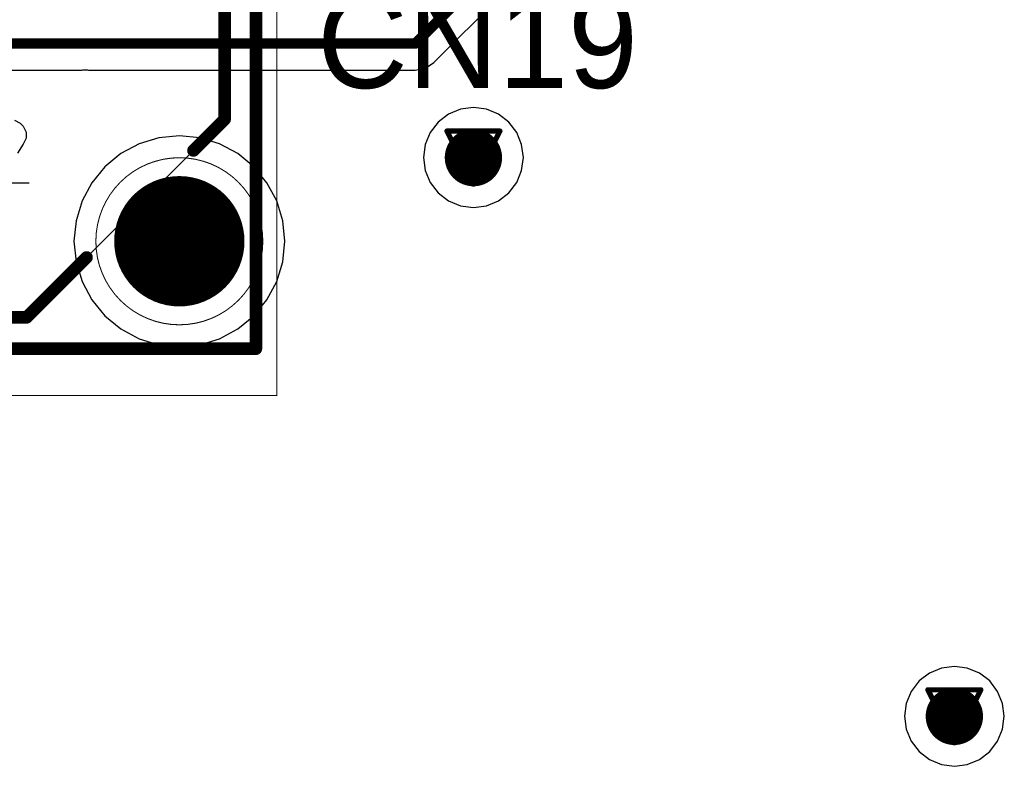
# Model space of a CAD drawing. Header units: millimetres. Extents: x 138 to 555, y 26 to 334.
# Tile 477 of 656: x 288 to 298, y 142 to 149. Entities that reach past the tile are written whole.
import ezdxf

# ---------------------------------------------------------------- set-up
doc = ezdxf.new("R2010")
doc.units = ezdxf.units.MM
for name, color, linetype in [('BottomLayer', 5, 'Continuous'), ('BottomSolder', 6, 'Continuous'), ('DrillDrawing', 1, 'Continuous'), ('Mechanical20', 56, 'Continuous'), ('Mechanical27', 56, 'Continuous'), ('MidLayer1', 16, 'Continuous'), ('MidLayer2', 76, 'Continuous'), ('MidLayer3', 90, 'Continuous'), ('MidLayer4', 156, 'Continuous'), ('MultiLayer', 9, 'Continuous'), ('PadHoleLayer', 156, 'Continuous'), ('TopLayer', 1, 'Continuous'), ('TopOverlay', 2, 'Continuous'), ('TopSolder', 216, 'Continuous'), ('ViaHoleLayer', 16, 'Continuous')]:
    doc.layers.add(name, color=color, linetype=linetype)

# ---------------------------------------------------------------- blocks, each defined once
blk = doc.blocks.new('CON_SAMTEC_QSH_030_01_F_D_A_LCD_MB1230_505')
at = {"layer": 'BottomLayer', "const_width": 0.2499995}
blk.add_lwpolyline([(-10.1899974, 2.66999974, 1), (-9.940000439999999, 2.66999974, 1)], format="xyb", close=True, dxfattribs=at)
at = {"layer": 'BottomSolder', "const_width": 0.62500002}
blk.add_lwpolyline([(-10.37749766, 2.66999974, 1), (-9.75250018, 2.66999974, 1)], format="xyb", close=True, dxfattribs=at)
at = {"layer": 'Mechanical20', "const_width": 0.00999998}
for points in [[(11.00000086, 4.14999932), (-11.00000086, 4.14999932)], [(-11.00000086, 4.14999932), (-11.00000086, -4.14999932)]]:
    blk.add_lwpolyline(points, dxfattribs=at)
at = {"layer": 'Mechanical20', "const_width": 0.00499872}
blk.add_lwpolyline([(-11.00250022, 4.14999932, 1), (-10.9975015, 4.14999932, 1)], format="xyb", close=True, dxfattribs=at)
blk.add_lwpolyline([(-11.00250022, 4.14999932, 1), (-10.9975015, 4.14999932, 1)], format="xyb", close=True, dxfattribs=at)
at = {"layer": 'Mechanical27'}
for p, q in [((-8.22504324, 2.10993482), (-8.624956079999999, 2.10993482)), ((-8.5678264, 1.73858682), (-8.51069672, 1.82428134)), ((-8.596391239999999, 1.68145714), (-8.5678264, 1.73858682)), ((-8.596391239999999, 1.62432492), (-8.596391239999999, 1.68145714)), ((-8.5678264, 1.56719524), (-8.596391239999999, 1.62432492)), ((-8.53926156, 1.5386304), (-8.5678264, 1.56719524)), ((-8.48212934, 1.51006556), (-8.53926156, 1.5386304))]:
    blk.add_line(p, q, dxfattribs=at)
at = {"layer": 'Mechanical27', "const_width": 0.00999998}
for points in [[(10.80000126, 3.70000022), (-10.80000126, 3.70000022)], [(-10.80000126, 3.70000022), (-10.80000126, -3.70000022)], [(-8.60000058, 3.40000082), (-10.49999932, 1.49999954)], [(8.60000058, 3.40000082), (-8.60000058, 3.40000082)], [(-10.49999932, 1.49999954), (-10.49999932, -3.40000082)]]:
    blk.add_lwpolyline(points, dxfattribs=at)
at = {"layer": 'Mechanical27', "const_width": 0.00499872}
for points in [[(-10.80250062, 3.70000022, 1), (-10.7975019, 3.70000022, 1)], [(-10.80250062, 3.70000022, 1), (-10.7975019, 3.70000022, 1)], [(-8.60249994, 3.40000082, 1), (-8.59750122, 3.40000082, 1)], [(-8.60249994, 3.40000082, 1), (-8.59750122, 3.40000082, 1)], [(-10.50249868, 1.49999954, 1), (-10.49749996, 1.49999954, 1)], [(-10.50249868, 1.49999954, 1), (-10.49749996, 1.49999954, 1)]]:
    blk.add_lwpolyline(points, format="xyb", close=True, dxfattribs=at)
at = {"layer": 'MidLayer1', "const_width": 0.2499995}
blk.add_lwpolyline([(-10.1899974, 2.66999974, 1), (-9.940000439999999, 2.66999974, 1)], format="xyb", close=True, dxfattribs=at)
at = {"layer": 'MidLayer2', "const_width": 0.2499995}
blk.add_lwpolyline([(-10.1899974, 2.66999974, 1), (-9.940000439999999, 2.66999974, 1)], format="xyb", close=True, dxfattribs=at)
at = {"layer": 'MidLayer3', "const_width": 0.2499995}
blk.add_lwpolyline([(-10.1899974, 2.66999974, 1), (-9.940000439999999, 2.66999974, 1)], format="xyb", close=True, dxfattribs=at)
at = {"layer": 'MidLayer4', "const_width": 0.2499995}
blk.add_lwpolyline([(-10.1899974, 2.66999974, 1), (-9.940000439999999, 2.66999974, 1)], format="xyb", close=True, dxfattribs=at)
at = {"layer": 'MultiLayer'}
for points, const_width in [([(-9.26403024, 2.66999974, 1), (-10.8659676, 2.66999974, 1)], 0.00999998), ([(-10.1899974, 2.66999974, 1), (-9.940000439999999, 2.66999974, 1)], 0.2499995), ([(-10.86846696, 2.66999974, 1), (-10.86346824, 2.66999974, 1)], 0.00499872), ([(-9.2665296, 2.66999974, 1), (-9.261530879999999, 2.66999974, 1)], 0.00499872)]:
    blk.add_lwpolyline(points, format="xyb", close=True, dxfattribs=dict(at, const_width=const_width))
at = {"layer": 'PadHoleLayer', "const_width": 0.52500022}
blk.add_lwpolyline([(-10.32749776, 2.66999974, 1), (-9.80250008, 2.66999974, 1)], format="xyb", close=True, dxfattribs=at)
at = {"layer": 'TopLayer', "const_width": 0.2499995}
blk.add_lwpolyline([(-10.1899974, 2.66999974, 1), (-9.940000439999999, 2.66999974, 1)], format="xyb", close=True, dxfattribs=at)
at = {"layer": 'TopOverlay', "const_width": 0.11999976}
for points in [[(-7.55000014, 3.70000022), (-10.80000126, 3.70000022)], [(-10.80000126, 3.70000022), (-10.80000126, -3.70000022)], [(-8.59999804, 3.40000082), (-9.17499816, 2.8250007)], [(-7.52499892, 3.40000082), (-8.59999804, 3.40000082)], [(-9.17499816, 2.8250007), (-9.1750007, 2.8250007)], [(-10.19999992, 1.79999894), (-10.49999932, 1.49999954)], [(-10.49999932, 1.49999954), (-10.49999932, -3.40000082)]]:
    blk.add_lwpolyline(points, dxfattribs=at)
at = {"layer": 'TopOverlay', "const_width": 0.05999988}
for points in [[(-10.8300012, 3.70000022, 1), (-10.77000132, 3.70000022, 1)], [(-10.8300012, 3.70000022, 1), (-10.77000132, 3.70000022, 1)], [(-8.629997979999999, 3.40000082, 1), (-8.5699981, 3.40000082, 1)], [(-8.629997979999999, 3.40000082, 1), (-8.5699981, 3.40000082, 1)], [(-9.20500064, 2.8250007, 1), (-9.14500076, 2.8250007, 1)], [(-9.2049981, 2.8250007, 1), (-9.14499822, 2.8250007, 1)], [(-9.2049981, 2.8250007, 1), (-9.14499822, 2.8250007, 1)], [(-10.22999986, 1.79999894, 1), (-10.16999998, 1.79999894, 1)], [(-10.52999926, 1.49999954, 1), (-10.46999938, 1.49999954, 1)], [(-10.52999926, 1.49999954, 1), (-10.46999938, 1.49999954, 1)]]:
    blk.add_lwpolyline(points, format="xyb", close=True, dxfattribs=at)
at = {"layer": 'TopSolder', "const_width": 0.62500002}
blk.add_lwpolyline([(-10.37749766, 2.66999974, 1), (-9.75250018, 2.66999974, 1)], format="xyb", close=True, dxfattribs=at)

msp = doc.modelspace()

# ---------------------------------------------------------------- linework, layer by layer
at = {"layer": 'BottomLayer'}
for p, q in [((289.88545528, 147.84822094), (289.68825222, 147.82879756)), ((290.08265834, 147.82879756), (289.88545528, 147.84822094)), ((289.49862598, 147.77127672), (289.32386636, 147.67786568)), ((289.68825222, 147.82879756), (289.49862598, 147.77127672)), ((290.27228458, 147.77127672), (290.08265834, 147.82879756)), ((290.4470442, 147.67786568), (290.27228458, 147.77127672)), ((289.32386636, 147.67786568), (289.17068912, 147.55215346)), ((290.60022144, 147.55215346), (290.4470442, 147.67786568)), ((289.17068912, 147.55215346), (289.0449769, 147.39897622)), ((290.72593366, 147.39897622), (290.60022144, 147.55215346)), ((289.0449769, 147.39897622), (288.95156586, 147.2242166)), ((290.8193447, 147.2242166), (290.72593366, 147.39897622)), ((288.95156586, 147.2242166), (288.89404502, 147.03459036)), ((290.87686554, 147.03459036), (290.8193447, 147.2242166)), ((288.89404502, 147.03459036), (288.87462164, 146.8373873)), ((290.89628892, 146.8373873), (290.87686554, 147.03459036)), ((288.87462164, 146.8373873), (288.89404502, 146.64018424)), ((290.87686554, 146.64018424), (290.89628892, 146.8373873)), ((288.89404502, 146.64018424), (288.95156586, 146.450558)), ((290.8193447, 146.450558), (290.87686554, 146.64018424)), ((288.95156586, 146.450558), (289.0449769, 146.27579838)), ((290.72593366, 146.27579838), (290.8193447, 146.450558)), ((289.0449769, 146.27579838), (289.17068912, 146.12262114)), ((290.60022144, 146.12262114), (290.72593366, 146.27579838)), ((289.17068912, 146.12262114), (289.32386636, 145.99690892)), ((290.4470442, 145.99690892), (290.60022144, 146.12262114)), ((289.32386636, 145.99690892), (289.49862598, 145.90349788)), ((290.27228458, 145.90349788), (290.4470442, 145.99690892)), ((289.49862598, 145.90349788), (289.68825222, 145.84597704)), ((290.08265834, 145.84597704), (290.27228458, 145.90349788)), ((289.68825222, 145.84597704), (289.88545528, 145.82655366)), ((289.88545528, 145.82655366), (290.08265834, 145.84597704))]:
    msp.add_line(p, q, dxfattribs=at)
at = {"layer": 'BottomLayer', "const_width": 0.27499818}
for points in [[(292.56939962, 147.63947358, 1), (292.84440034, 147.63947358, 1)], [(297.18363474, 142.28294632, 1), (297.45863546, 142.28294632, 1)]]:
    msp.add_lwpolyline(points, format="xyb", close=True, dxfattribs=at)
at = {"layer": 'DrillDrawing'}
for p, q in [((289.66537698, 146.87122772), (289.83465528, 147.04050602)), ((289.83465528, 147.04050602), (290.00393358, 146.87122772)), ((289.66537698, 146.53267112), (289.66537698, 146.87122772)), ((290.00393358, 146.87122772), (290.00393358, 146.53267112)), ((290.00393358, 146.78658984), (289.66537698, 146.78658984)), ((290.00393358, 146.53267112), (290.00393358, 146.78658984))]:
    msp.add_line(p, q, dxfattribs=at)
at = {"layer": 'DrillDrawing', "const_width": 0.0508}
for points in [[(292.45289998, 147.89347358), (292.96089998, 147.89347358)], [(292.45289998, 147.89347358), (292.70689998, 147.38547358)], [(292.70689998, 147.38547358), (292.96089998, 147.89347358)], [(292.55449998, 147.79187358), (292.85929998, 147.79187358)], [(292.55449998, 147.79187358), (292.70689998, 147.48707358)], [(292.70689998, 147.48707358), (292.85929998, 147.79187358)], [(297.0671351, 142.53694632), (297.5751351, 142.53694632)], [(297.0671351, 142.53694632), (297.3211351, 142.02894632)], [(297.3211351, 142.02894632), (297.5751351, 142.53694632)], [(297.1687351, 142.43534632), (297.4735351, 142.43534632)], [(297.1687351, 142.43534632), (297.3211351, 142.13054632)], [(297.3211351, 142.13054632), (297.4735351, 142.43534632)]]:
    msp.add_lwpolyline(points, dxfattribs=at)
at = {"layer": 'DrillDrawing', "const_width": 0.0254}
for points in [[(292.44019998, 147.89347358, 1), (292.46559998, 147.89347358, 1)], [(292.44019998, 147.89347358, 1), (292.46559998, 147.89347358, 1)], [(292.94819998, 147.89347358, 1), (292.97359998, 147.89347358, 1)], [(292.94819998, 147.89347358, 1), (292.97359998, 147.89347358, 1)], [(292.54179998, 147.79187358, 1), (292.56719998, 147.79187358, 1)], [(292.54179998, 147.79187358, 1), (292.56719998, 147.79187358, 1)], [(292.84659998, 147.79187358, 1), (292.87199998, 147.79187358, 1)], [(292.84659998, 147.79187358, 1), (292.87199998, 147.79187358, 1)], [(292.69419998, 147.48707358, 1), (292.71959998, 147.48707358, 1)], [(292.69419998, 147.48707358, 1), (292.71959998, 147.48707358, 1)], [(292.69419998, 147.38547358, 1), (292.71959998, 147.38547358, 1)], [(292.69419998, 147.38547358, 1), (292.71959998, 147.38547358, 1)], [(297.0544351, 142.53694632, 1), (297.0798351, 142.53694632, 1)], [(297.0544351, 142.53694632, 1), (297.0798351, 142.53694632, 1)], [(297.5624351, 142.53694632, 1), (297.5878351, 142.53694632, 1)], [(297.5624351, 142.53694632, 1), (297.5878351, 142.53694632, 1)], [(297.1560351, 142.43534632, 1), (297.1814351, 142.43534632, 1)], [(297.1560351, 142.43534632, 1), (297.1814351, 142.43534632, 1)], [(297.4608351, 142.43534632, 1), (297.4862351, 142.43534632, 1)], [(297.4608351, 142.43534632, 1), (297.4862351, 142.43534632, 1)], [(297.3084351, 142.13054632, 1), (297.3338351, 142.13054632, 1)], [(297.3084351, 142.13054632, 1), (297.3338351, 142.13054632, 1)], [(297.3084351, 142.02894632, 1), (297.3338351, 142.02894632, 1)], [(297.3084351, 142.02894632, 1), (297.3338351, 142.02894632, 1)]]:
    msp.add_lwpolyline(points, format="xyb", close=True, dxfattribs=at)
at = {"layer": 'MidLayer1'}
for p, q in [((292.46735004, 148.05438512), (292.36812748, 147.97824608)), ((292.58289972, 148.10224634), (292.46735004, 148.05438512)), ((292.70689998, 148.11857092), (292.58289972, 148.10224634)), ((292.83090024, 148.10224634), (292.70689998, 148.11857092)), ((292.94644992, 148.05438512), (292.83090024, 148.10224634)), ((293.04567248, 147.97824608), (292.94644992, 148.05438512)), ((292.36812748, 147.97824608), (292.29198844, 147.87902352)), ((293.12181152, 147.87902352), (293.04567248, 147.97824608)), ((289.88545528, 147.84822094), (289.68825222, 147.82879756)), ((290.08265834, 147.82879756), (289.88545528, 147.84822094)), ((292.29198844, 147.87902352), (292.24412722, 147.76347384)), ((293.16967274, 147.76347384), (293.12181152, 147.87902352)), ((289.49862598, 147.77127672), (289.32386636, 147.67786568)), ((289.68825222, 147.82879756), (289.49862598, 147.77127672)), ((290.27228458, 147.77127672), (290.08265834, 147.82879756)), ((290.4470442, 147.67786568), (290.27228458, 147.77127672)), ((292.24412722, 147.76347384), (292.22780264, 147.63947358)), ((293.18599732, 147.63947358), (293.16967274, 147.76347384)), ((289.32386636, 147.67786568), (289.17068912, 147.55215346)), ((290.60022144, 147.55215346), (290.4470442, 147.67786568)), ((292.22780264, 147.63947358), (292.24412722, 147.51547332)), ((293.16967274, 147.51547332), (293.18599732, 147.63947358)), ((289.17068912, 147.55215346), (289.0449769, 147.39897622)), ((290.72593366, 147.39897622), (290.60022144, 147.55215346)), ((292.24412722, 147.51547332), (292.29198844, 147.39992364)), ((293.12181152, 147.39992364), (293.16967274, 147.51547332)), ((289.0449769, 147.39897622), (288.95156586, 147.2242166)), ((290.8193447, 147.2242166), (290.72593366, 147.39897622)), ((292.29198844, 147.39992364), (292.36812748, 147.30070108)), ((293.04567248, 147.30070108), (293.12181152, 147.39992364)), ((292.36812748, 147.30070108), (292.46735004, 147.22456204)), ((292.94644992, 147.22456204), (293.04567248, 147.30070108)), ((288.95156586, 147.2242166), (288.89404502, 147.03459036)), ((290.87686554, 147.03459036), (290.8193447, 147.2242166)), ((292.46735004, 147.22456204), (292.58289972, 147.17670082)), ((292.58289972, 147.17670082), (292.70689998, 147.16037624)), ((292.70689998, 147.16037624), (292.83090024, 147.17670082)), ((292.83090024, 147.17670082), (292.94644992, 147.22456204)), ((288.89404502, 147.03459036), (288.87462164, 146.8373873)), ((290.89628892, 146.8373873), (290.87686554, 147.03459036)), ((288.87462164, 146.8373873), (288.89404502, 146.64018424)), ((290.87686554, 146.64018424), (290.89628892, 146.8373873)), ((288.89404502, 146.64018424), (288.95156586, 146.450558)), ((290.8193447, 146.450558), (290.87686554, 146.64018424)), ((288.95156586, 146.450558), (289.0449769, 146.27579838)), ((290.72593366, 146.27579838), (290.8193447, 146.450558)), ((289.0449769, 146.27579838), (289.17068912, 146.12262114)), ((290.60022144, 146.12262114), (290.72593366, 146.27579838)), ((289.17068912, 146.12262114), (289.32386636, 145.99690892)), ((290.4470442, 145.99690892), (290.60022144, 146.12262114)), ((289.32386636, 145.99690892), (289.49862598, 145.90349788)), ((290.27228458, 145.90349788), (290.4470442, 145.99690892)), ((289.49862598, 145.90349788), (289.68825222, 145.84597704)), ((290.08265834, 145.84597704), (290.27228458, 145.90349788)), ((289.68825222, 145.84597704), (289.88545528, 145.82655366)), ((289.88545528, 145.82655366), (290.08265834, 145.84597704)), ((297.19713484, 142.74571908), (297.08158516, 142.69785786)), ((297.3211351, 142.76204366), (297.19713484, 142.74571908)), ((297.44513536, 142.74571908), (297.3211351, 142.76204366)), ((297.56068504, 142.69785786), (297.44513536, 142.74571908)), ((297.08158516, 142.69785786), (296.9823626, 142.62171882)), ((297.6599076, 142.62171882), (297.56068504, 142.69785786)), ((296.9823626, 142.62171882), (296.90622356, 142.52249372)), ((297.73604664, 142.52249372), (297.6599076, 142.62171882)), ((296.90622356, 142.52249372), (296.85836234, 142.40694658)), ((297.78390786, 142.40694658), (297.73604664, 142.52249372)), ((296.85836234, 142.40694658), (296.84203776, 142.28294632)), ((297.80023244, 142.28294632), (297.78390786, 142.40694658)), ((296.84203776, 142.28294632), (296.85836234, 142.15894606)), ((297.78390786, 142.15894606), (297.80023244, 142.28294632)), ((296.85836234, 142.15894606), (296.90622356, 142.04339892)), ((297.73604664, 142.04339892), (297.78390786, 142.15894606)), ((296.90622356, 142.04339892), (296.9823626, 141.94417382)), ((297.6599076, 141.94417382), (297.73604664, 142.04339892)), ((296.9823626, 141.94417382), (297.08158516, 141.86803478)), ((297.56068504, 141.86803478), (297.6599076, 141.94417382)), ((297.08158516, 141.86803478), (297.19713484, 141.82017356)), ((297.19713484, 141.82017356), (297.3211351, 141.80384898)), ((297.3211351, 141.80384898), (297.44513536, 141.82017356)), ((297.44513536, 141.82017356), (297.56068504, 141.86803478))]:
    msp.add_line(p, q, dxfattribs=at)
at = {"layer": 'MidLayer1', "const_width": 0.27499818}
for points in [[(292.56939962, 147.63947358, 1), (292.84440034, 147.63947358, 1)], [(297.18363474, 142.28294632, 1), (297.45863546, 142.28294632, 1)]]:
    msp.add_lwpolyline(points, format="xyb", close=True, dxfattribs=at)
at = {"layer": 'MidLayer2'}
for p, q in [((289.88545528, 147.84822094), (289.68825222, 147.82879756)), ((290.08265834, 147.82879756), (289.88545528, 147.84822094)), ((289.49862598, 147.77127672), (289.32386636, 147.67786568)), ((289.68825222, 147.82879756), (289.49862598, 147.77127672)), ((290.27228458, 147.77127672), (290.08265834, 147.82879756)), ((290.4470442, 147.67786568), (290.27228458, 147.77127672)), ((289.32386636, 147.67786568), (289.17068912, 147.55215346)), ((290.60022144, 147.55215346), (290.4470442, 147.67786568)), ((289.17068912, 147.55215346), (289.0449769, 147.39897622)), ((290.72593366, 147.39897622), (290.60022144, 147.55215346)), ((289.0449769, 147.39897622), (288.95156586, 147.2242166)), ((290.8193447, 147.2242166), (290.72593366, 147.39897622)), ((288.95156586, 147.2242166), (288.89404502, 147.03459036)), ((290.87686554, 147.03459036), (290.8193447, 147.2242166)), ((288.89404502, 147.03459036), (288.87462164, 146.8373873)), ((290.89628892, 146.8373873), (290.87686554, 147.03459036)), ((288.87462164, 146.8373873), (288.89404502, 146.64018424)), ((290.87686554, 146.64018424), (290.89628892, 146.8373873)), ((288.89404502, 146.64018424), (288.95156586, 146.450558)), ((290.8193447, 146.450558), (290.87686554, 146.64018424)), ((288.95156586, 146.450558), (289.0449769, 146.27579838)), ((290.72593366, 146.27579838), (290.8193447, 146.450558)), ((289.0449769, 146.27579838), (289.17068912, 146.12262114)), ((290.60022144, 146.12262114), (290.72593366, 146.27579838)), ((289.17068912, 146.12262114), (289.32386636, 145.99690892)), ((290.4470442, 145.99690892), (290.60022144, 146.12262114)), ((289.32386636, 145.99690892), (289.49862598, 145.90349788)), ((290.27228458, 145.90349788), (290.4470442, 145.99690892)), ((289.49862598, 145.90349788), (289.68825222, 145.84597704)), ((290.08265834, 145.84597704), (290.27228458, 145.90349788)), ((289.68825222, 145.84597704), (289.88545528, 145.82655366)), ((289.88545528, 145.82655366), (290.08265834, 145.84597704))]:
    msp.add_line(p, q, dxfattribs=at)
at = {"layer": 'MidLayer2', "const_width": 0.27499818}
for points in [[(292.56939962, 147.63947358, 1), (292.84440034, 147.63947358, 1)], [(297.18363474, 142.28294632, 1), (297.45863546, 142.28294632, 1)]]:
    msp.add_lwpolyline(points, format="xyb", close=True, dxfattribs=at)
at = {"layer": 'MidLayer3'}
for p, q in [((289.88545528, 147.84822094), (289.68825222, 147.82879756)), ((290.08265834, 147.82879756), (289.88545528, 147.84822094)), ((289.49862598, 147.77127672), (289.32386636, 147.67786568)), ((289.68825222, 147.82879756), (289.49862598, 147.77127672)), ((290.27228458, 147.77127672), (290.08265834, 147.82879756)), ((290.4470442, 147.67786568), (290.27228458, 147.77127672)), ((289.32386636, 147.67786568), (289.17068912, 147.55215346)), ((290.60022144, 147.55215346), (290.4470442, 147.67786568)), ((289.17068912, 147.55215346), (289.0449769, 147.39897622)), ((290.72593366, 147.39897622), (290.60022144, 147.55215346)), ((289.0449769, 147.39897622), (288.95156586, 147.2242166)), ((290.8193447, 147.2242166), (290.72593366, 147.39897622)), ((288.95156586, 147.2242166), (288.89404502, 147.03459036)), ((290.87686554, 147.03459036), (290.8193447, 147.2242166)), ((288.89404502, 147.03459036), (288.87462164, 146.8373873)), ((290.89628892, 146.8373873), (290.87686554, 147.03459036)), ((288.87462164, 146.8373873), (288.89404502, 146.64018424)), ((290.87686554, 146.64018424), (290.89628892, 146.8373873)), ((288.89404502, 146.64018424), (288.95156586, 146.450558)), ((290.8193447, 146.450558), (290.87686554, 146.64018424)), ((288.95156586, 146.450558), (289.0449769, 146.27579838)), ((290.72593366, 146.27579838), (290.8193447, 146.450558)), ((289.0449769, 146.27579838), (289.17068912, 146.12262114)), ((290.60022144, 146.12262114), (290.72593366, 146.27579838)), ((289.17068912, 146.12262114), (289.32386636, 145.99690892)), ((290.4470442, 145.99690892), (290.60022144, 146.12262114)), ((289.32386636, 145.99690892), (289.49862598, 145.90349788)), ((290.27228458, 145.90349788), (290.4470442, 145.99690892)), ((289.49862598, 145.90349788), (289.68825222, 145.84597704)), ((290.08265834, 145.84597704), (290.27228458, 145.90349788)), ((289.68825222, 145.84597704), (289.88545528, 145.82655366)), ((289.88545528, 145.82655366), (290.08265834, 145.84597704))]:
    msp.add_line(p, q, dxfattribs=at)
at = {"layer": 'MidLayer3', "const_width": 0.27499818}
for points in [[(292.56939962, 147.63947358, 1), (292.84440034, 147.63947358, 1)], [(297.18363474, 142.28294632, 1), (297.45863546, 142.28294632, 1)]]:
    msp.add_lwpolyline(points, format="xyb", close=True, dxfattribs=at)
at = {"layer": 'MidLayer4'}
for p, q in [((292.46735004, 148.05438512), (292.36812748, 147.97824608)), ((292.58289972, 148.10224634), (292.46735004, 148.05438512)), ((292.70689998, 148.11857092), (292.58289972, 148.10224634)), ((292.83090024, 148.10224634), (292.70689998, 148.11857092)), ((292.94644992, 148.05438512), (292.83090024, 148.10224634)), ((293.04567248, 147.97824608), (292.94644992, 148.05438512)), ((292.36812748, 147.97824608), (292.29198844, 147.87902352)), ((293.12181152, 147.87902352), (293.04567248, 147.97824608)), ((289.88545528, 147.84822094), (289.68825222, 147.82879756)), ((290.08265834, 147.82879756), (289.88545528, 147.84822094)), ((292.29198844, 147.87902352), (292.24412722, 147.76347384)), ((293.16967274, 147.76347384), (293.12181152, 147.87902352)), ((289.49862598, 147.77127672), (289.32386636, 147.67786568)), ((289.68825222, 147.82879756), (289.49862598, 147.77127672)), ((290.27228458, 147.77127672), (290.08265834, 147.82879756)), ((290.4470442, 147.67786568), (290.27228458, 147.77127672)), ((292.24412722, 147.76347384), (292.22780264, 147.63947358)), ((293.18599732, 147.63947358), (293.16967274, 147.76347384)), ((289.32386636, 147.67786568), (289.17068912, 147.55215346)), ((290.60022144, 147.55215346), (290.4470442, 147.67786568)), ((292.22780264, 147.63947358), (292.24412722, 147.51547332)), ((293.16967274, 147.51547332), (293.18599732, 147.63947358)), ((289.17068912, 147.55215346), (289.0449769, 147.39897622)), ((290.72593366, 147.39897622), (290.60022144, 147.55215346)), ((292.24412722, 147.51547332), (292.29198844, 147.39992364)), ((293.12181152, 147.39992364), (293.16967274, 147.51547332)), ((289.0449769, 147.39897622), (288.95156586, 147.2242166)), ((290.8193447, 147.2242166), (290.72593366, 147.39897622)), ((292.29198844, 147.39992364), (292.36812748, 147.30070108)), ((293.04567248, 147.30070108), (293.12181152, 147.39992364)), ((292.36812748, 147.30070108), (292.46735004, 147.22456204)), ((292.94644992, 147.22456204), (293.04567248, 147.30070108)), ((288.95156586, 147.2242166), (288.89404502, 147.03459036)), ((290.87686554, 147.03459036), (290.8193447, 147.2242166)), ((292.46735004, 147.22456204), (292.58289972, 147.17670082)), ((292.58289972, 147.17670082), (292.70689998, 147.16037624)), ((292.70689998, 147.16037624), (292.83090024, 147.17670082)), ((292.83090024, 147.17670082), (292.94644992, 147.22456204)), ((288.89404502, 147.03459036), (288.87462164, 146.8373873)), ((290.89628892, 146.8373873), (290.87686554, 147.03459036)), ((288.87462164, 146.8373873), (288.89404502, 146.64018424)), ((290.87686554, 146.64018424), (290.89628892, 146.8373873)), ((288.89404502, 146.64018424), (288.95156586, 146.450558)), ((290.8193447, 146.450558), (290.87686554, 146.64018424)), ((288.95156586, 146.450558), (289.0449769, 146.27579838)), ((290.72593366, 146.27579838), (290.8193447, 146.450558)), ((289.0449769, 146.27579838), (289.17068912, 146.12262114)), ((290.60022144, 146.12262114), (290.72593366, 146.27579838)), ((289.17068912, 146.12262114), (289.32386636, 145.99690892)), ((290.4470442, 145.99690892), (290.60022144, 146.12262114)), ((289.32386636, 145.99690892), (289.49862598, 145.90349788)), ((290.27228458, 145.90349788), (290.4470442, 145.99690892)), ((289.49862598, 145.90349788), (289.68825222, 145.84597704)), ((290.08265834, 145.84597704), (290.27228458, 145.90349788)), ((289.68825222, 145.84597704), (289.88545528, 145.82655366)), ((289.88545528, 145.82655366), (290.08265834, 145.84597704)), ((297.19713484, 142.74571908), (297.08158516, 142.69785786)), ((297.3211351, 142.76204366), (297.19713484, 142.74571908)), ((297.44513536, 142.74571908), (297.3211351, 142.76204366)), ((297.56068504, 142.69785786), (297.44513536, 142.74571908)), ((297.08158516, 142.69785786), (296.9823626, 142.62171882)), ((297.6599076, 142.62171882), (297.56068504, 142.69785786)), ((296.9823626, 142.62171882), (296.90622356, 142.52249372)), ((297.73604664, 142.52249372), (297.6599076, 142.62171882)), ((296.90622356, 142.52249372), (296.85836234, 142.40694658)), ((297.78390786, 142.40694658), (297.73604664, 142.52249372)), ((296.85836234, 142.40694658), (296.84203776, 142.28294632)), ((297.80023244, 142.28294632), (297.78390786, 142.40694658)), ((296.84203776, 142.28294632), (296.85836234, 142.15894606)), ((297.78390786, 142.15894606), (297.80023244, 142.28294632)), ((296.85836234, 142.15894606), (296.90622356, 142.04339892)), ((297.73604664, 142.04339892), (297.78390786, 142.15894606)), ((296.90622356, 142.04339892), (296.9823626, 141.94417382)), ((297.6599076, 141.94417382), (297.73604664, 142.04339892)), ((296.9823626, 141.94417382), (297.08158516, 141.86803478)), ((297.56068504, 141.86803478), (297.6599076, 141.94417382)), ((297.08158516, 141.86803478), (297.19713484, 141.82017356)), ((297.19713484, 141.82017356), (297.3211351, 141.80384898)), ((297.3211351, 141.80384898), (297.44513536, 141.82017356)), ((297.44513536, 141.82017356), (297.56068504, 141.86803478))]:
    msp.add_line(p, q, dxfattribs=at)
at = {"layer": 'MidLayer4', "const_width": 0.27499818}
for points in [[(292.56939962, 147.63947358, 1), (292.84440034, 147.63947358, 1)], [(297.18363474, 142.28294632, 1), (297.45863546, 142.28294632, 1)]]:
    msp.add_lwpolyline(points, format="xyb", close=True, dxfattribs=at)
at = {"layer": 'MultiLayer', "const_width": 0.27499818}
for points in [[(292.56939962, 147.63947358, 1), (292.84440034, 147.63947358, 1)], [(297.18363474, 142.28294632, 1), (297.45863546, 142.28294632, 1)]]:
    msp.add_lwpolyline(points, format="xyb", close=True, dxfattribs=at)
at = {"layer": 'TopLayer'}
for p, q in [((292.32860508, 148.55221496), (293.09416362, 149.31777096)), ((292.24591284, 148.4969598), (292.32860508, 148.55221496)), ((287.13168634, 148.47755674), (288.95114422, 148.47755674)), ((288.95114422, 148.47755674), (288.96009518, 148.47933728)), ((288.96009518, 148.47933728), (289.00350124, 148.47933728)), ((289.00350124, 148.47933728), (289.0124522, 148.47755674)), ((289.0124522, 148.47755674), (292.14836668, 148.47755674)), ((292.14836668, 148.47755674), (292.24591284, 148.4969598)), ((289.88545528, 147.84822094), (289.68825222, 147.82879756)), ((290.08265834, 147.82879756), (289.88545528, 147.84822094)), ((289.49862598, 147.77127672), (289.32386636, 147.67786568)), ((289.68825222, 147.82879756), (289.49862598, 147.77127672)), ((290.27228458, 147.77127672), (290.08265834, 147.82879756)), ((290.4470442, 147.67786568), (290.27228458, 147.77127672)), ((289.32386636, 147.67786568), (289.17068912, 147.55215346)), ((290.60022144, 147.55215346), (290.4470442, 147.67786568)), ((289.17068912, 147.55215346), (289.0449769, 147.39897622)), ((290.72593366, 147.39897622), (290.60022144, 147.55215346)), ((289.0449769, 147.39897622), (288.95156586, 147.2242166)), ((290.8193447, 147.2242166), (290.72593366, 147.39897622)), ((288.95156586, 147.2242166), (288.89404502, 147.03459036)), ((290.87686554, 147.03459036), (290.8193447, 147.2242166)), ((288.89404502, 147.03459036), (288.87462164, 146.8373873)), ((290.89628892, 146.8373873), (290.87686554, 147.03459036)), ((288.87462164, 146.8373873), (288.89404502, 146.64018424)), ((290.87686554, 146.64018424), (290.89628892, 146.8373873)), ((288.89404502, 146.64018424), (288.95156586, 146.450558)), ((290.8193447, 146.450558), (290.87686554, 146.64018424)), ((288.95156586, 146.450558), (289.0449769, 146.27579838)), ((290.72593366, 146.27579838), (290.8193447, 146.450558)), ((289.0449769, 146.27579838), (289.17068912, 146.12262114)), ((290.60022144, 146.12262114), (290.72593366, 146.27579838)), ((289.17068912, 146.12262114), (289.32386636, 145.99690892)), ((290.4470442, 145.99690892), (290.60022144, 146.12262114)), ((289.32386636, 145.99690892), (289.49862598, 145.90349788)), ((290.27228458, 145.90349788), (290.4470442, 145.99690892)), ((289.49862598, 145.90349788), (289.68825222, 145.84597704)), ((290.08265834, 145.84597704), (290.27228458, 145.90349788)), ((289.68825222, 145.84597704), (289.88545528, 145.82655366)), ((289.88545528, 145.82655366), (290.08265834, 145.84597704))]:
    msp.add_line(p, q, dxfattribs=at)
at = {"layer": 'TopLayer', "const_width": 0.0999998}
for points in [[(292.14836668, 148.73245336), (292.91392522, 149.4980119)], [(287.02610616, 148.73245336), (288.95114422, 148.73245336)], [(288.65687252, 148.7342339), (289.23493842, 148.7342339)], [(289.0124522, 148.73245336), (292.14836668, 148.73245336)]]:
    msp.add_lwpolyline(points, dxfattribs=at)
at = {"layer": 'TopLayer'}
for points, const_width in [([(288.63187384, 148.7342339, 1), (288.6818712, 148.7342339, 1)], 0.0499999), ([(288.92614554, 148.73245336, 1), (288.9761429, 148.73245336, 1)], 0.0499999), ([(288.98745352, 148.73245336, 1), (289.03745088, 148.73245336, 1)], 0.0499999), ([(289.20993974, 148.7342339, 1), (289.2599371, 148.7342339, 1)], 0.0499999), ([(292.123368, 148.73245336, 1), (292.17336536, 148.73245336, 1)], 0.0499999), ([(292.123368, 148.73245336, 1), (292.17336536, 148.73245336, 1)], 0.0499999), ([(292.56939962, 147.63947358, 1), (292.84440034, 147.63947358, 1)], 0.27499818), ([(297.18363474, 142.28294632, 1), (297.45863546, 142.28294632, 1)], 0.27499818)]:
    msp.add_lwpolyline(points, format="xyb", close=True, dxfattribs=dict(at, const_width=const_width))
at = {"layer": 'ViaHoleLayer', "const_width": 0.1499997}
for points in [[(292.6319014, 147.63947358, 1), (292.78189856, 147.63947358, 1)], [(297.24613652, 142.28294632, 1), (297.39613368, 142.28294632, 1)]]:
    msp.add_lwpolyline(points, format="xyb", close=True, dxfattribs=at)

# ---------------------------------------------------------------- block references
at = {"rotation": 180}
msp.add_blockref('CON_SAMTEC_QSH_030_01_F_D_A_LCD_MB1230_505', (279.82045636, 149.50738704), dxfattribs=at)

# ---------------------------------------------------------------- texts
at = {"layer": 'TopOverlay'}
msp.add_text('CN19', height=0.90000074, dxfattribs=at).set_placement((291.20757862, 148.30608388))

doc.saveas('drawing.dxf')
